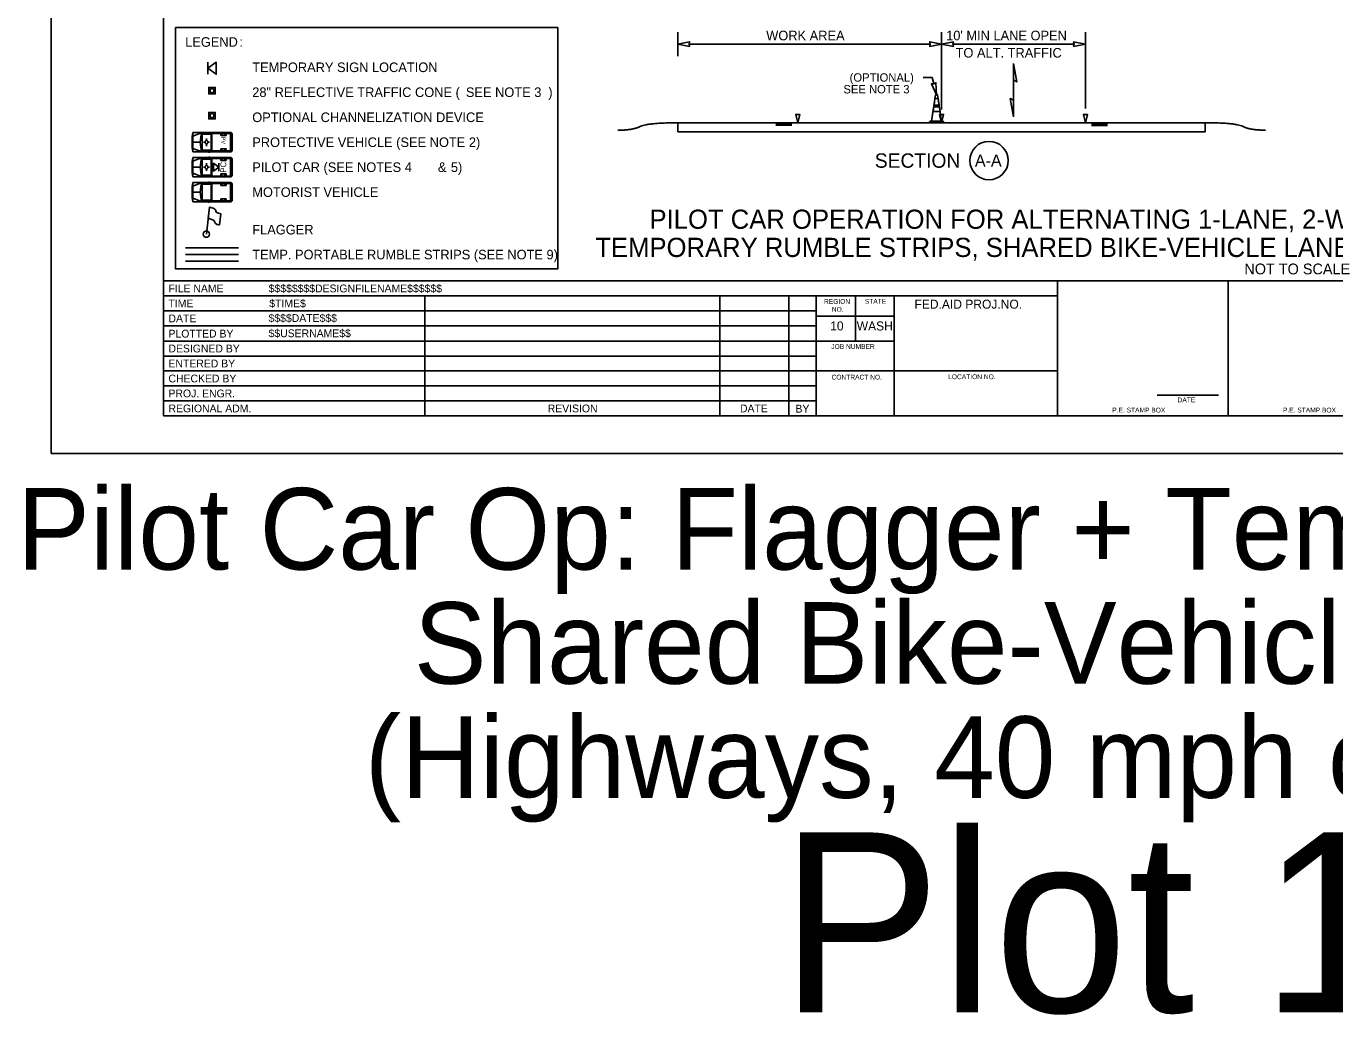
# Model space of a CAD drawing. Extents: x 99998.9 to 100095.7, y 99995 to 100010.7.
# Drawn here: x 99998.85 to 100009.77, y 99995.01 to 100003.25 of the extents above; entities that cross this region are included whole.
import ezdxf

# ---------------------------------------------------------------- set-up
doc = ezdxf.new("R2010")
doc.units = 0
for name, color, linetype in [('SH_DE_DetailHeading1Text', 7, 'Continuous'), ('SH_GI_PlotLimits', 7, 'Continuous'), ('SH_GI_SheetBorder', 7, 'Continuous'), ('SH_GI_SheetLocationText', 7, 'Continuous'), ('SH_GI_SheetTextInCells', 7, 'Continuous'), ('SH_GI_TitleBlockText', 7, 'Continuous'), ('TR_WZ_FlaggingStation', 7, 'Continuous'), ('TR_WZ_MotoristVehicle', 7, 'Continuous'), ('TR_WZ_PortableSignMountBlk-Org', 7, 'Continuous'), ('TR_WZ_PortableSignMountBlk-Wht', 7, 'Continuous'), ('TR_WZ_ProtectiveVehicle', 7, 'Continuous'), ('TR_WZ_TrafficCone', 7, 'Continuous'), ('TR_WZ_TrafficConeElev', 7, 'Continuous'), ('TR_WZ_WorkZoneDetails', 7, 'Continuous'), ('TR_WZ_WorkZoneTextCurrent', 7, 'Continuous')]:
    doc.layers.add(name, color=color, linetype=linetype)

msp = doc.modelspace()

# ---------------------------------------------------------------- linework, layer by layer
at = {"layer": 'SH_GI_PlotLimits'}
msp.add_lwpolyline([(99999.062, 99999.687), (100016.062, 99999.687), (100016.062, 100010.687), (99999.062, 100010.687)], close=True, dxfattribs=at)
at = {"layer": 'SH_GI_SheetBorder'}
for p, q in [((100000, 100010.375), (100000, 100000)), ((100000, 100001.126), (100015.75, 100001.126)), ((100007.457, 100000), (100007.457, 100001.126)), ((100008.883, 100000), (100008.883, 100001.126)), ((100000, 100001.001), (100007.457, 100001.001)), ((100002.179, 100001.001), (100002.179, 100000)), ((100004.641, 100001.001), (100004.641, 100000)), ((100005.216, 100001.001), (100005.216, 100000)), ((100005.445, 100001.001), (100005.445, 100000)), ((100005.772, 100000.625), (100005.772, 100001.001)), ((100006.096, 100000), (100006.096, 100001.001)), ((100000, 100000.876), (100002.182, 100000.876)), ((100002.182, 100000.876), (100005.447, 100000.876)), ((100006.096, 100000.831), (100005.447, 100000.831)), ((100000, 100000.751), (100002.182, 100000.751)), ((100002.182, 100000.751), (100005.447, 100000.751)), ((100000, 100000.625), (100005.447, 100000.625)), ((100006.096, 100000.625), (100005.447, 100000.625)), ((100000, 100000.5), (100005.447, 100000.5)), ((100000, 100000.375), (100005.447, 100000.375)), ((100007.457, 100000.375), (100005.447, 100000.375)), ((100000, 100000.25), (100005.447, 100000.25)), ((100000, 100000.125), (100005.447, 100000.125)), ((100008.29, 100000.173), (100008.802, 100000.173)), ((100000, 100000), (100015.75, 100000))]:
    msp.add_line(p, q, dxfattribs=at)
at = {"layer": 'TR_WZ_FlaggingStation'}
for p, q in [((100000.357, 100001.516), (100000.383, 100001.741)), ((100000.372, 100001.65), (100000.383, 100001.741)), ((100000.372, 100001.65), (100000.372, 100001.65)), ((100000.477, 100001.687), (100000.467, 100001.593))]:
    msp.add_line(p, q, dxfattribs=at)
for points in [[(100000.467, 100001.593), (100000.46, 100001.594), (100000.446, 100001.598), (100000.433, 100001.606), (100000.428, 100001.615), (100000.425, 100001.623), (100000.418, 100001.632), (100000.409, 100001.637), (100000.395, 100001.642), (100000.372, 100001.65)], [(100000.383, 100001.741), (100000.387, 100001.74), (100000.402, 100001.737), (100000.413, 100001.734), (100000.42, 100001.729), (100000.427, 100001.725), (100000.432, 100001.72), (100000.435, 100001.714), (100000.436, 100001.709), (100000.44, 100001.701), (100000.449, 100001.695), (100000.458, 100001.691), (100000.477, 100001.687)]]:
    msp.add_lwpolyline(points, dxfattribs=at)
msp.add_circle((100000.357, 100001.516), 0.026, dxfattribs=at)
at = {"layer": 'TR_WZ_MotoristVehicle'}
for p, q in [((100000.245, 100002.155), (100000.238, 100002.123)), ((100000.238, 100002.123), (100000.238, 100002.027)), ((100000.245, 100002.155), (100000.245, 100001.995)), ((100000.245, 100002.155), (100000.396, 100002.155)), ((100000.245, 100002.126), (100000.321, 100002.155)), ((100000.245, 100002.075), (100000.306, 100002.075)), ((100000.321, 100002.155), (100000.321, 100001.995)), ((100000.322, 100002.155), (100000.322, 100001.995)), ((100000.322, 100002.155), (100000.332, 100002.142)), ((100000.322, 100002.142), (100000.396, 100002.142)), ((100000.334, 100002.075), (100000.344, 100002.075)), ((100000.358, 100002.107), (100000.358, 100002.094)), ((100000.37, 100002.075), (100000.37, 100002.075)), ((100000.383, 100002.074), (100000.371, 100002.075)), ((100000.376, 100002.157), (100000.385, 100002.157)), ((100000.396, 100002.155), (100000.396, 100001.995)), ((100000.563, 100002.155), (100000.398, 100002.155)), ((100000.398, 100002.155), (100000.398, 100001.995)), ((100000.558, 100002.148), (100000.403, 100002.148)), ((100000.403, 100002.148), (100000.403, 100002.001)), ((100000.477, 100002.148), (100000.477, 100002.13)), ((100000.521, 100002.13), (100000.477, 100002.13)), ((100000.485, 100002.148), (100000.485, 100002.13)), ((100000.512, 100002.148), (100000.512, 100002.13)), ((100000.521, 100002.148), (100000.521, 100002.13)), ((100000.558, 100002.148), (100000.558, 100002.001)), ((100000.563, 100002.155), (100000.563, 100001.995)), ((100000.567, 100002.152), (100000.563, 100002.152)), ((100000.563, 100002.152), (100000.563, 100001.998)), ((100000.571, 100002.086), (100000.563, 100002.083)), ((100000.569, 100002.075), (100000.565, 100002.075)), ((100000.567, 100002.077), (100000.567, 100002.073)), ((100000.571, 100002.147), (100000.571, 100002.002)), ((100000.245, 100001.995), (100000.238, 100002.027)), ((100000.245, 100002.024), (100000.321, 100001.995)), ((100000.245, 100001.995), (100000.396, 100001.995)), ((100000.322, 100002.007), (100000.396, 100002.007)), ((100000.33, 100002.007), (100000.322, 100001.995)), ((100000.359, 100002.044), (100000.359, 100002.056)), ((100000.376, 100001.993), (100000.385, 100001.993)), ((100000.563, 100001.995), (100000.398, 100001.995)), ((100000.558, 100002.001), (100000.403, 100002.001)), ((100000.477, 100002.001), (100000.477, 100002.02)), ((100000.521, 100002.02), (100000.477, 100002.02)), ((100000.485, 100002.001), (100000.485, 100002.02)), ((100000.512, 100002.001), (100000.512, 100002.02)), ((100000.521, 100002.001), (100000.521, 100002.02)), ((100000.571, 100002.064), (100000.563, 100002.067)), ((100000.567, 100001.998), (100000.563, 100001.998)), ((100000.245, 100001.947), (100000.238, 100001.914)), ((100000.238, 100001.914), (100000.238, 100001.819)), ((100000.245, 100001.947), (100000.245, 100001.787)), ((100000.245, 100001.947), (100000.396, 100001.947)), ((100000.245, 100001.917), (100000.321, 100001.947)), ((100000.245, 100001.867), (100000.306, 100001.867)), ((100000.321, 100001.947), (100000.321, 100001.787)), ((100000.322, 100001.947), (100000.322, 100001.787)), ((100000.322, 100001.947), (100000.332, 100001.934)), ((100000.322, 100001.934), (100000.396, 100001.934)), ((100000.376, 100001.949), (100000.385, 100001.949)), ((100000.396, 100001.947), (100000.396, 100001.787)), ((100000.563, 100001.947), (100000.398, 100001.947)), ((100000.398, 100001.947), (100000.398, 100001.787)), ((100000.558, 100001.94), (100000.403, 100001.94)), ((100000.403, 100001.94), (100000.403, 100001.793)), ((100000.477, 100001.94), (100000.477, 100001.922)), ((100000.521, 100001.922), (100000.477, 100001.922)), ((100000.485, 100001.94), (100000.485, 100001.922)), ((100000.512, 100001.94), (100000.512, 100001.922)), ((100000.521, 100001.94), (100000.521, 100001.922)), ((100000.558, 100001.94), (100000.558, 100001.793)), ((100000.563, 100001.947), (100000.563, 100001.787)), ((100000.567, 100001.944), (100000.563, 100001.944)), ((100000.563, 100001.944), (100000.563, 100001.789)), ((100000.571, 100001.878), (100000.563, 100001.875)), ((100000.571, 100001.855), (100000.563, 100001.858)), ((100000.569, 100001.867), (100000.565, 100001.867)), ((100000.567, 100001.869), (100000.567, 100001.864)), ((100000.571, 100001.939), (100000.571, 100001.794)), ((100000.245, 100001.787), (100000.238, 100001.819)), ((100000.245, 100001.816), (100000.321, 100001.787)), ((100000.245, 100001.787), (100000.396, 100001.787)), ((100000.322, 100001.799), (100000.396, 100001.799)), ((100000.33, 100001.799), (100000.322, 100001.787)), ((100000.376, 100001.784), (100000.385, 100001.784)), ((100000.563, 100001.787), (100000.398, 100001.787)), ((100000.558, 100001.793), (100000.403, 100001.793)), ((100000.477, 100001.793), (100000.477, 100001.811)), ((100000.521, 100001.811), (100000.477, 100001.811)), ((100000.485, 100001.793), (100000.485, 100001.811)), ((100000.512, 100001.793), (100000.512, 100001.811)), ((100000.521, 100001.793), (100000.521, 100001.811)), ((100000.567, 100001.789), (100000.563, 100001.789))]:
    msp.add_line(p, q, dxfattribs=at)
for centre, major_axis, start_param, end_param in [((100000.429, 100002.075), (0, -0.168), 4.215667, 5.208926), ((100000.567, 100002.147), (0, 0.00488), 4.712389, 6.283185), ((100000.567, 100002.002), (0, -0.00488), 0, 1.570796), ((100000.429, 100001.867), (0, -0.168), 4.215667, 5.208926), ((100000.567, 100001.939), (0, 0.00488), 4.712389, 6.283185), ((100000.567, 100001.794), (0, -0.00488), 0, 1.570796)]:
    msp.add_ellipse(centre, major_axis=major_axis, ratio=0.73155, start_param=start_param, end_param=end_param, dxfattribs=at)
for centre, major_axis in [((100000.358, 100002.075), (0, 0.0154)), ((100000.567, 100002.075), (0, 0.00225)), ((100000.567, 100001.867), (0, 0.00225))]:
    msp.add_ellipse(centre, major_axis=major_axis, ratio=0.73155, dxfattribs=at)
at = {"layer": 'TR_WZ_PortableSignMountBlk-Org'}
msp.add_line((100000.368, 100002.85), (100000.368, 100002.95), dxfattribs=at)
msp.add_lwpolyline([(100000.368, 100002.9), (100000.44, 100002.95), (100000.44, 100002.85)], close=True, dxfattribs=at)
at = {"layer": 'TR_WZ_PortableSignMountBlk-Wht'}
msp.add_line((100000.462, 100002.107), (100000.462, 100002.043), dxfattribs=at)
msp.add_lwpolyline([(100000.462, 100002.075), (100000.416, 100002.043), (100000.416, 100002.107)], close=True, dxfattribs=at)
at = {"layer": 'TR_WZ_ProtectiveVehicle'}
for p, q in [((100000.245, 100002.363), (100000.238, 100002.331)), ((100000.238, 100002.235), (100000.238, 100002.331)), ((100000.245, 100002.203), (100000.245, 100002.363)), ((100000.245, 100002.363), (100000.396, 100002.363)), ((100000.245, 100002.334), (100000.321, 100002.363)), ((100000.321, 100002.203), (100000.321, 100002.363)), ((100000.322, 100002.203), (100000.322, 100002.363)), ((100000.33, 100002.351), (100000.322, 100002.363)), ((100000.322, 100002.351), (100000.396, 100002.351)), ((100000.359, 100002.314), (100000.359, 100002.302)), ((100000.376, 100002.365), (100000.385, 100002.365)), ((100000.396, 100002.203), (100000.396, 100002.363)), ((100000.563, 100002.363), (100000.398, 100002.363)), ((100000.398, 100002.203), (100000.398, 100002.363)), ((100000.558, 100002.357), (100000.403, 100002.357)), ((100000.403, 100002.21), (100000.403, 100002.357)), ((100000.477, 100002.357), (100000.477, 100002.338)), ((100000.521, 100002.338), (100000.477, 100002.338)), ((100000.485, 100002.357), (100000.485, 100002.338)), ((100000.512, 100002.357), (100000.512, 100002.338)), ((100000.521, 100002.357), (100000.521, 100002.338)), ((100000.558, 100002.21), (100000.558, 100002.357)), ((100000.563, 100002.203), (100000.563, 100002.363)), ((100000.567, 100002.361), (100000.563, 100002.361)), ((100000.563, 100002.206), (100000.563, 100002.361)), ((100000.571, 100002.294), (100000.563, 100002.291)), ((100000.571, 100002.211), (100000.571, 100002.356)), ((100000.245, 100002.203), (100000.238, 100002.235)), ((100000.245, 100002.283), (100000.306, 100002.283)), ((100000.245, 100002.232), (100000.321, 100002.203)), ((100000.245, 100002.203), (100000.396, 100002.203)), ((100000.322, 100002.203), (100000.332, 100002.216)), ((100000.322, 100002.216), (100000.396, 100002.216)), ((100000.334, 100002.283), (100000.344, 100002.283)), ((100000.358, 100002.251), (100000.358, 100002.264)), ((100000.37, 100002.283), (100000.37, 100002.283)), ((100000.383, 100002.284), (100000.371, 100002.283)), ((100000.376, 100002.201), (100000.385, 100002.201)), ((100000.563, 100002.203), (100000.398, 100002.203)), ((100000.558, 100002.21), (100000.403, 100002.21)), ((100000.521, 100002.228), (100000.477, 100002.228)), ((100000.477, 100002.21), (100000.477, 100002.228)), ((100000.485, 100002.21), (100000.485, 100002.228)), ((100000.512, 100002.21), (100000.512, 100002.228)), ((100000.521, 100002.21), (100000.521, 100002.228)), ((100000.571, 100002.272), (100000.563, 100002.275)), ((100000.567, 100002.206), (100000.563, 100002.206)), ((100000.569, 100002.283), (100000.565, 100002.283)), ((100000.567, 100002.281), (100000.567, 100002.285))]:
    msp.add_line(p, q, dxfattribs=at)
for centre, major_axis, start_param, end_param in [((100000.429, 100002.283), (0, -0.168), 4.215852, 5.209111), ((100000.567, 100002.356), (0, 0.00488), 4.712389, 6.283185), ((100000.567, 100002.211), (0, -0.00488), 6.283185, 7.853982)]:
    msp.add_ellipse(centre, major_axis=major_axis, ratio=0.73155, start_param=start_param, end_param=end_param, dxfattribs=at)
for centre, major_axis in [((100000.358, 100002.283), (0, 0.0154)), ((100000.567, 100002.283), (0, 0.00225))]:
    msp.add_ellipse(centre, major_axis=major_axis, ratio=0.73155, dxfattribs=at)
at = {"layer": 'TR_WZ_TrafficCone'}
for points in [[(100000.377, 100002.74), (100000.431, 100002.74), (100000.431, 100002.686), (100000.377, 100002.686), (100000.377, 100002.74)], [(100000.377, 100002.686), (100000.431, 100002.686), (100000.431, 100002.74), (100000.377, 100002.74), (100000.377, 100002.686)], [(100000.377, 100002.531), (100000.431, 100002.531), (100000.431, 100002.478), (100000.377, 100002.478), (100000.377, 100002.531)], [(100000.377, 100002.478), (100000.431, 100002.478), (100000.431, 100002.531), (100000.377, 100002.531), (100000.377, 100002.478)]]:
    msp.add_lwpolyline(points, dxfattribs=at)
for centre in [(100000.404, 100002.713), (100000.404, 100002.505)]:
    msp.add_circle(centre, 0.0167, dxfattribs=at)
at = {"layer": 'TR_WZ_TrafficConeElev'}
for p, q in [((100006.436, 100002.648), (100006.428, 100002.593)), ((100006.462, 100002.648), (100006.436, 100002.648)), ((100006.47, 100002.593), (100006.462, 100002.648)), ((100006.426, 100002.577), (100006.42, 100002.539)), ((100006.42, 100002.539), (100006.478, 100002.539)), ((100006.472, 100002.577), (100006.426, 100002.577)), ((100006.428, 100002.593), (100006.47, 100002.593)), ((100006.478, 100002.539), (100006.472, 100002.577)), ((100006.395, 100002.458), (100006.391, 100002.454)), ((100006.391, 100002.454), (100006.391, 100002.446)), ((100006.391, 100002.446), (100006.507, 100002.446)), ((100006.407, 100002.458), (100006.395, 100002.458)), ((100006.507, 100002.454), (100006.503, 100002.458)), ((100006.507, 100002.446), (100006.507, 100002.454))]:
    msp.add_line(p, q, dxfattribs=at)
msp.add_lwpolyline([(100006.407, 100002.458), (100006.491, 100002.458), (100006.457, 100002.679), (100006.441, 100002.679)], close=True, dxfattribs=at)
msp.add_lwpolyline([(100006.407, 100002.458), (100006.491, 100002.458), (100006.457, 100002.679), (100006.441, 100002.679)], close=True, dxfattribs=at)
msp.add_lwpolyline([(100006.503, 100002.458), (100006.491, 100002.458), (100006.407, 100002.458)], dxfattribs=at)
at = {"layer": 'TR_WZ_WorkZoneDetails'}
for p, q in [((100004.291, 100003.001), (100004.291, 100003.201)), ((100006.491, 100002.555), (100006.491, 100003.201)), ((100007.691, 100002.565), (100007.691, 100003.201)), ((100006.397, 100003.101), (100004.384, 100003.101)), ((100007.597, 100003.101), (100006.584, 100003.101)), ((100006.336, 100002.822), (100006.412, 100002.822)), ((100006.425, 100002.77), (100006.412, 100002.822)), ((100007.091, 100002.802), (100007.091, 100002.633)), ((100007.091, 100002.633), (100007.091, 100002.802)), ((100004.291, 100002.445), (100004.291, 100002.37)), ((100008.691, 100002.445), (100004.291, 100002.445)), ((100005.108, 100002.44), (100005.241, 100002.44)), ((100005.108, 100002.435), (100005.241, 100002.435)), ((100005.108, 100002.429), (100005.241, 100002.429)), ((100005.108, 100002.424), (100005.241, 100002.424)), ((100007.874, 100002.44), (100007.741, 100002.44)), ((100007.874, 100002.434), (100007.741, 100002.434)), ((100007.874, 100002.428), (100007.741, 100002.428)), ((100007.874, 100002.423), (100007.741, 100002.423)), ((100008.691, 100002.445), (100008.691, 100002.37)), ((100008.691, 100002.37), (100004.291, 100002.37)), ((100000.624, 100001.401), (100000.184, 100001.401)), ((100000.624, 100001.346), (100000.184, 100001.346)), ((100000.624, 100001.29), (100000.184, 100001.29))]:
    msp.add_line(p, q, dxfattribs=at)
for points in [[(100004.291, 100003.101), (100004.389, 100003.082), (100004.384, 100003.101), (100004.389, 100003.121)], [(100006.491, 100003.101), (100006.392, 100003.082), (100006.397, 100003.101), (100006.392, 100003.121)], [(100006.491, 100003.101), (100006.589, 100003.082), (100006.584, 100003.101), (100006.589, 100003.121)], [(100007.691, 100003.101), (100007.592, 100003.082), (100007.597, 100003.101), (100007.592, 100003.121)], [(100007.091, 100002.939), (100007.118, 100002.786), (100007.091, 100002.802)], [(100006.449, 100002.679), (100006.406, 100002.769), (100006.426, 100002.77), (100006.443, 100002.779)], [(100007.091, 100002.495), (100007.064, 100002.649), (100007.091, 100002.633)], [(100005.291, 100002.445), (100005.274, 100002.515), (100005.307, 100002.515)], [(100006.491, 100002.445), (100006.474, 100002.515), (100006.507, 100002.515)], [(100007.691, 100002.445), (100007.674, 100002.515), (100007.707, 100002.515)]]:
    msp.add_lwpolyline(points, close=True, dxfattribs=at)
for points in [[(100005.307, 100002.515), (100005.274, 100002.515), (100005.291, 100002.445), (100005.307, 100002.515)], [(100006.507, 100002.515), (100006.474, 100002.515), (100006.491, 100002.445), (100006.507, 100002.515)], [(100007.707, 100002.515), (100007.674, 100002.515), (100007.691, 100002.445), (100007.707, 100002.515)]]:
    msp.add_lwpolyline(points, dxfattribs=at)
msp.add_circle((100006.887, 100002.13), 0.16, dxfattribs=at)
for points in [[(100004.291, 100002.445), (100004.04, 100002.445), (100003.914, 100002.383), (100003.789, 100002.383)], [(100008.691, 100002.445), (100008.942, 100002.446), (100009.067, 100002.383), (100009.193, 100002.384)]]:
    msp.add_open_spline(points, degree=2, dxfattribs=at)
at = {"layer": 'TR_WZ_WorkZoneTextCurrent'}
msp.add_lwpolyline([(100000.1, 100003.239), (100003.289, 100003.239), (100003.289, 100001.226), (100000.1, 100001.226)], close=True, dxfattribs=at)

# ---------------------------------------------------------------- texts
at = {"layer": 'SH_DE_DetailHeading1Text'}
for s, height, p in [('PILOT CAR OPERATION FOR ALTERNATING 1-LANE, 2-WAY TRAFFIC: FLAGGER-CONTROLLED +', 0.16, (100004.054, 100001.561)), ('TEMPORARY RUMBLE STRIPS, SHARED BIKE-VEHICLE LANE STRATEGY (HIGHWAYS, 40 MPH OR LESS)', 0.16, (100003.602, 100001.326)), ('NOT TO SCALE', 0.09, (100009.017, 100001.181))]:
    msp.add_text(s, height=height, rotation=360, dxfattribs=at).set_placement(p)
at = {"layer": 'SH_GI_SheetLocationText'}
for s, height, p in [('Pilot Car Op: Flagger + Temp Rum. Strips', 0.68, (99998.779, 99998.719)), ('Shared Bike-Vehicle Lane', 0.68, (100002.088, 99997.767)), ('(Highways, 40 mph or Less)', 0.68, (100001.679, 99996.815)), ('Plot 1', 1.5, (100005.145, 99995.027))]:
    msp.add_text(s, height=height, dxfattribs=at).set_placement(p)
at = {"layer": 'SH_GI_SheetTextInCells'}
for s, height, p in [('FILE NAME', 0.0651, (100000.041, 100001.031)), ('TIME', 0.0651, (100000.041, 100000.906)), ('REGION', 0.04, (100005.51, 100000.935)), ('NO.', 0.04, (100005.575, 100000.869)), ('STATE', 0.04, (100005.851, 100000.936)), ('FED.AID PROJ.NO.', 0.07506, (100006.265, 100000.895)), ('DATE', 0.0651, (100000.041, 100000.781)), ('10', 0.0751, (100005.562, 100000.713)), ('WASH', 0.0751, (100005.783, 100000.713)), ('PLOTTED BY', 0.0651, (100000.041, 100000.654)), ('DESIGNED BY', 0.06505, (100000.041, 100000.53)), ('JOB NUMBER', 0.04, (100005.571, 100000.559)), ('ENTERED BY', 0.0651, (100000.041, 100000.405)), ('CHECKED BY', 0.0651, (100000.041, 100000.28)), ('CONTRACT NO.', 0.04003, (100005.573, 100000.304)), ('LOCATION NO.', 0.04003, (100006.546, 100000.307)), ('PROJ. ENGR.', 0.06505, (100000.041, 100000.155)), ('DATE', 0.04, (100008.46, 100000.114)), ('REGIONAL ADM.', 0.06505, (100000.041, 100000.03)), ('REVISION', 0.0651, (100003.205, 100000.03)), ('DATE', 0.0651, (100004.809, 100000.03)), ('BY', 0.0651, (100005.272, 100000.028)), ('P.E. STAMP BOX', 0.04003, (100007.915, 100000.029)), ('P.E. STAMP BOX', 0.04003, (100009.339, 100000.029))]:
    msp.add_text(s, height=height, dxfattribs=at).set_placement(p)
at = {"layer": 'SH_GI_TitleBlockText'}
for s, height, p in [('$$$$$$$$DESIGNFILENAME$$$$$$', 0.06505, (100000.877, 100001.031)), ('$TIME$', 0.0651, (100000.882, 100000.906)), ('$$$$DATE$$$', 0.06505, (100000.876, 100000.784)), ('$$USERNAME$$', 0.06505, (100000.876, 100000.657))]:
    msp.add_text(s, height=height, dxfattribs=at).set_placement(p)
at = {"layer": 'TR_WZ_MotoristVehicle'}
msp.add_text('PC', height=0.048, rotation=90, dxfattribs=at).set_placement((100000.523, 100002.03))
at = {"layer": 'TR_WZ_ProtectiveVehicle'}
msp.add_text('PV', height=0.0334, rotation=270, dxfattribs=at).set_placement((100000.482, 100002.329))
at = {"layer": 'TR_WZ_WorkZoneDetails'}
for s, p in [('WORK AREA', (100005.028, 100003.133)), ("10' MIN LANE OPEN", (100006.529, 100003.133)), ('TO ALT. TRAFFIC', (100006.608, 100002.989))]:
    msp.add_text(s, height=0.08, dxfattribs=at).set_placement(p)
for s, height, p in [('SECTION', 0.12, (100005.934, 100002.07)), ('A-A', 0.1, (100006.769, 100002.08))]:
    msp.add_text(s, height=height, rotation=360, dxfattribs=at).set_placement(p)
at = {"layer": 'TR_WZ_WorkZoneTextCurrent'}
for s, p in [('LEGEND', (100000.18, 100003.079)), (':', (100000.633, 100003.079)), ('TEMPORARY SIGN LOCATION ', (100000.74, 100002.868)), ('28" REFLECTIVE TRAFFIC CONE (', (100000.74, 100002.66)), ('SEE NOTE 3', (100002.522, 100002.66)), (')', (100003.21, 100002.66)), ('OPTIONAL CHANNELIZATION DEVICE', (100000.74, 100002.451)), ('PROTECTIVE VEHICLE (SEE NOTE 2)', (100000.74, 100002.243)), ('PILOT CAR (SEE NOTES 4', (100000.74, 100002.035)), ('&', (100002.289, 100002.035)), ('5)', (100002.397, 100002.035)), ('MOTORIST VEHICLE', (100000.74, 100001.827)), ('FLAGGER', (100000.74, 100001.514)), ('TEMP. PORTABLE RUMBLE STRIPS (SEE NOTE 9)', (100000.74, 100001.306))]:
    msp.add_text(s, height=0.08, rotation=360, dxfattribs=at).set_placement(p)
for s, p in [('(OPTIONAL)', (100005.724, 100002.788)), ('SEE NOTE 3', (100005.672, 100002.69))]:
    msp.add_text(s, height=0.07, dxfattribs=at).set_placement(p)

doc.saveas('drawing.dxf')
